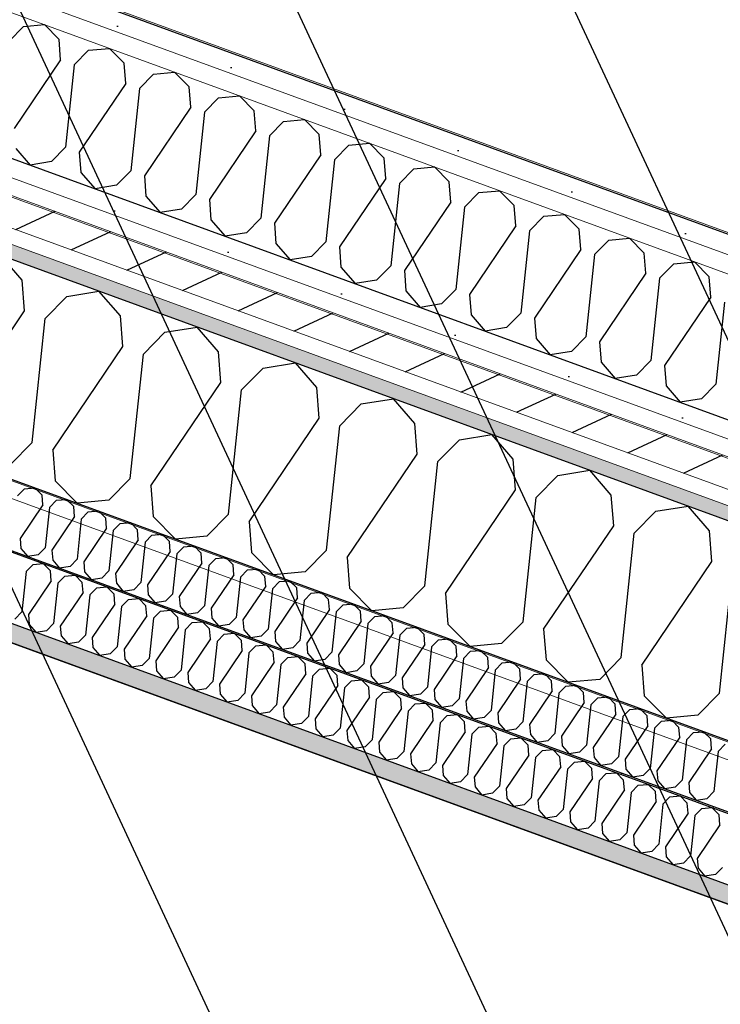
# Model space of a CAD drawing. Header units: millimetres. Extents: x 112481703 to 112588235, y 1264638581 to 1264713486.
# Tile 459 of 487: x 112584660 to 112585162, y 1264688480 to 1264689185. Entities that reach past the tile are written whole.
import ezdxf

# ---------------------------------------------------------------- set-up
doc = ezdxf.new("R2010")
doc.units = ezdxf.units.MM
doc.header["$LTSCALE"] = 0.5
doc.header["$MEASUREMENT"] = 0
doc.linetypes.add('PLINE', pattern=[0])
for name, color, linetype, lineweight in [('235- Utvendig kledning og overflate', 7, 'Continuous', 0), ('236- Innvendig kledning og overflate', 7, 'Continuous', 0), ('262- Taktekking', 7, 'Continuous', 0)]:
    doc.layers.add(name, color=color, linetype=linetype, lineweight=lineweight)
for name, color, linetype in [('862- M___Nettoareal', 7, 'Continuous'), ('862- M___Nettoareal(Polylinje)', 7, 'Continuous'), ('LA_farge_dekke_asfalt2', 7, 'Continuous'), ('Yttervegger.A225', 7, 'Continuous'), ('Yttervegger.A225 (Skravur)', 7, 'Continuous')]:
    doc.layers.add(name, color=color, linetype=linetype)
pattern_1 = [(249.956, (112557650, 1264717795), (-81.357, 29.68231), [0, -50]), (249.956, (112557682.11, 1264717756.67), (-81.357, 29.68231), [0, -50])]

# ---------------------------------------------------------------- blocks, each defined once
blk = doc.blocks.new('Personalrom_1_1', base_point=(112584215.36, 1264687380.05))
at = {"layer": '862- M___Nettoareal(Polylinje)', "linetype": 'PLINE', "flags": 128}
blk.add_lwpolyline([(112586295.89, 1264688139.79), (112579715.19, 1264690540.69), (112579078.41, 1264688795.32), (112578651.54, 1264687625.32), (112580142.19, 1264687081.47), (112580274.65, 1264687033.14), (112580295.56, 1264687090.45), (112582622.75, 1264686241.4), (112582601.84, 1264686184.09), (112585232.24, 1264685224.41)], close=True, dxfattribs=at)
blk = doc.blocks.new('Teknisk rom_20_17', base_point=(112585163.88, 1264690336.62))
at = {"layer": '862- M___Nettoareal(Polylinje)', "linetype": 'PLINE', "flags": 128}
blk.add_lwpolyline([(112587298.86, 1264690713.79), (112583189.99, 1264692212.87), (112582397.97, 1264690041.99), (112586506.83, 1264688542.91)], close=True, dxfattribs=at)
blk = doc.blocks.new('*X299', base_point=(112557650, 1264717795))
at = {"layer": 'Yttervegger.A225 (Skravur)', "linetype": 'PLINE'}
for p, q in [((112584652.62, 1264689169.71), (112584662.85, 1264689180.11)), ((112584662.85, 1264689180.11), (112584677.76, 1264689181.49)), ((112584688.28, 1264689170.83), (112584677.76, 1264689181.49)), ((112584689.41, 1264689156.29), (112584688.28, 1264689170.83)), ((112584699.19, 1264689152.72), (112584709.42, 1264689163.12)), ((112584709.42, 1264689163.12), (112584724.33, 1264689164.5)), ((112584734.86, 1264689153.84), (112584724.33, 1264689164.5)), ((112584689.41, 1264689156.29), (112584656.2, 1264689107.21)), ((112584699.19, 1264689152.72), (112584692.99, 1264689093.79)), ((112584735.98, 1264689139.3), (112584734.86, 1264689153.84)), ((112584755.99, 1264689146.13), (112584770.9, 1264689147.5)), ((112584781.43, 1264689136.85), (112584770.9, 1264689147.5)), ((112584745.77, 1264689135.73), (112584755.99, 1264689146.13)), ((112584735.98, 1264689139.3), (112584702.78, 1264689090.22)), ((112584745.77, 1264689135.73), (112584739.56, 1264689076.79)), ((112584782.55, 1264689122.3), (112584781.43, 1264689136.85)), ((112584792.34, 1264689118.73), (112584802.56, 1264689129.13)), ((112584802.56, 1264689129.13), (112584817.48, 1264689130.51)), ((112584828, 1264689119.85), (112584817.48, 1264689130.51)), ((112584782.55, 1264689122.3), (112584749.35, 1264689073.22)), ((112584792.34, 1264689118.73), (112584786.13, 1264689059.8)), ((112584829.12, 1264689105.31), (112584828, 1264689119.85)), ((112584838.91, 1264689101.74), (112584849.13, 1264689112.14)), ((112584849.13, 1264689112.14), (112584864.05, 1264689113.52)), ((112584874.57, 1264689102.86), (112584864.05, 1264689113.52)), ((112584829.12, 1264689105.31), (112584795.92, 1264689056.23)), ((112584838.91, 1264689101.74), (112584832.71, 1264689042.81)), ((112584875.7, 1264689088.32), (112584874.57, 1264689102.86)), ((112584657.33, 1264689092.67), (112584667.46, 1264689080.93)), ((112584692.99, 1264689093.79), (112584682.77, 1264689083.39)), ((112584885.48, 1264689084.75), (112584895.71, 1264689095.15)), ((112584895.71, 1264689095.15), (112584910.62, 1264689096.53)), ((112584921.14, 1264689085.87), (112584910.62, 1264689096.53)), ((112584702.78, 1264689090.22), (112584703.9, 1264689075.67)), ((112584875.7, 1264689088.32), (112584842.49, 1264689039.24)), ((112584885.48, 1264689084.75), (112584879.28, 1264689025.82)), ((112584922.27, 1264689071.33), (112584921.14, 1264689085.87)), ((112584682.77, 1264689083.39), (112584667.46, 1264689080.93)), ((112584739.56, 1264689076.79), (112584729.34, 1264689066.39)), ((112584932.05, 1264689067.76), (112584942.28, 1264689078.16)), ((112584942.28, 1264689078.16), (112584957.19, 1264689079.54)), ((112584967.71, 1264689068.88), (112584957.19, 1264689079.54)), ((112584703.9, 1264689075.67), (112584714.03, 1264689063.94)), ((112584749.35, 1264689073.22), (112584750.47, 1264689058.68)), ((112584922.27, 1264689071.33), (112584889.06, 1264689022.25)), ((112584729.34, 1264689066.39), (112584714.03, 1264689063.94)), ((112584932.05, 1264689067.76), (112584925.85, 1264689008.83)), ((112584968.84, 1264689054.34), (112584967.71, 1264689068.88)), ((112584988.85, 1264689061.17), (112585003.76, 1264689062.55)), ((112585014.28, 1264689051.89), (112585003.76, 1264689062.55)), ((112584750.47, 1264689058.68), (112584760.6, 1264689046.95)), ((112584786.13, 1264689059.8), (112584775.91, 1264689049.4)), ((112584795.92, 1264689056.23), (112584797.04, 1264689041.69)), ((112584978.62, 1264689050.77), (112584988.85, 1264689061.17)), ((112584775.91, 1264689049.4), (112584760.6, 1264689046.95)), ((112584968.84, 1264689054.34), (112584935.63, 1264689005.26)), ((112584978.62, 1264689050.77), (112584972.42, 1264688991.84)), ((112585015.41, 1264689037.35), (112585014.28, 1264689051.89)), ((112584797.04, 1264689041.69), (112584807.17, 1264689029.95)), ((112584832.71, 1264689042.81), (112584822.48, 1264689032.41)), ((112585025.19, 1264689033.78), (112585035.42, 1264689044.18)), ((112585035.42, 1264689044.18), (112585050.33, 1264689045.56)), ((112585060.86, 1264689034.9), (112585050.33, 1264689045.56)), ((112584842.49, 1264689039.24), (112584843.62, 1264689024.7)), ((112585015.41, 1264689037.35), (112584982.21, 1264688988.27)), ((112585061.98, 1264689020.36), (112585060.86, 1264689034.9)), ((112584822.48, 1264689032.41), (112584807.17, 1264689029.95)), ((112585025.19, 1264689033.78), (112585018.99, 1264688974.85)), ((112585071.77, 1264689016.79), (112585081.99, 1264689027.19)), ((112585081.99, 1264689027.19), (112585096.91, 1264689028.57)), ((112585107.43, 1264689017.91), (112585096.91, 1264689028.57)), ((112584843.62, 1264689024.7), (112584853.74, 1264689012.96)), ((112584879.28, 1264689025.82), (112584869.05, 1264689015.42)), ((112584889.06, 1264689022.25), (112584890.19, 1264689007.71)), ((112585061.98, 1264689020.36), (112585028.78, 1264688971.28)), ((112584869.05, 1264689015.42), (112584853.74, 1264689012.96)), ((112585071.77, 1264689016.79), (112585065.56, 1264688957.86)), ((112585108.55, 1264689003.37), (112585107.43, 1264689017.91)), ((112584890.19, 1264689007.71), (112584900.32, 1264688995.97)), ((112584925.85, 1264689008.83), (112584915.62, 1264688998.43)), ((112585118.34, 1264688999.8), (112585128.56, 1264689010.2)), ((112585128.56, 1264689010.2), (112585143.48, 1264689011.58)), ((112585154, 1264689000.92), (112585143.48, 1264689011.58)), ((112584935.63, 1264689005.26), (112584936.76, 1264688990.72)), ((112585108.55, 1264689003.37), (112585075.35, 1264688954.29)), ((112585118.34, 1264688999.8), (112585112.14, 1264688940.87)), ((112585155.12, 1264688986.37), (112585154, 1264689000.92)), ((112584915.62, 1264688998.43), (112584900.32, 1264688995.97)), ((112584972.42, 1264688991.84), (112584962.2, 1264688981.44)), ((112584936.76, 1264688990.72), (112584946.89, 1264688978.98)), ((112584982.21, 1264688988.27), (112584983.33, 1264688973.73)), ((112585155.12, 1264688986.37), (112585121.92, 1264688937.3)), ((112584962.2, 1264688981.44), (112584946.89, 1264688978.98)), ((112585164.91, 1264688982.8), (112585158.71, 1264688923.87)), ((112584983.33, 1264688973.73), (112584993.46, 1264688961.99)), ((112585018.99, 1264688974.85), (112585008.77, 1264688964.45)), ((112585028.78, 1264688971.28), (112585029.9, 1264688956.74)), ((112585008.77, 1264688964.45), (112584993.46, 1264688961.99)), ((112585029.9, 1264688956.74), (112585040.03, 1264688945)), ((112585065.56, 1264688957.86), (112585055.34, 1264688947.46)), ((112585075.35, 1264688954.29), (112585076.47, 1264688939.74)), ((112585055.34, 1264688947.46), (112585040.03, 1264688945)), ((112585076.47, 1264688939.74), (112585086.6, 1264688928.01)), ((112585112.14, 1264688940.87), (112585101.91, 1264688930.46)), ((112585121.92, 1264688937.3), (112585123.05, 1264688922.75)), ((112585101.91, 1264688930.46), (112585086.6, 1264688928.01)), ((112585123.05, 1264688922.75), (112585133.17, 1264688911.02)), ((112585158.71, 1264688923.87), (112585148.48, 1264688913.47)), ((112585148.48, 1264688913.47), (112585133.17, 1264688911.02))]:
    blk.add_line(p, q, dxfattribs=at)
blk = doc.blocks.new('*X415', base_point=(112557650, 1264717795))
at = {"layer": 'Yttervegger.A225 (Skravur)', "linetype": 'PLINE'}
for p, q in [((112584661.82, 1264688998.45), (112584646.53, 1264689016.18)), ((112584663.52, 1264688976.49), (112584661.82, 1264688998.45)), ((112584678.3, 1264688971.1), (112584693.74, 1264688986.81)), ((112584693.74, 1264688986.81), (112584716.86, 1264688990.52)), ((112584732.16, 1264688972.79), (112584716.86, 1264688990.52)), ((112584613.38, 1264688902.37), (112584663.52, 1264688976.49)), ((112584668.93, 1264688882.1), (112584678.3, 1264688971.1)), ((112584733.86, 1264688950.83), (112584732.16, 1264688972.79)), ((112584764.08, 1264688961.15), (112584787.19, 1264688964.86)), ((112584802.49, 1264688947.13), (112584787.19, 1264688964.86)), ((112584748.63, 1264688945.44), (112584764.08, 1264688961.15)), ((112584683.71, 1264688876.71), (112584733.86, 1264688950.83)), ((112584739.27, 1264688856.44), (112584748.63, 1264688945.44)), ((112584804.19, 1264688925.17), (112584802.49, 1264688947.13)), ((112584818.97, 1264688919.78), (112584834.41, 1264688935.49)), ((112584834.41, 1264688935.49), (112584857.53, 1264688939.2)), ((112584872.82, 1264688921.47), (112584857.53, 1264688939.2)), ((112584754.04, 1264688851.05), (112584804.19, 1264688925.17)), ((112584874.52, 1264688899.51), (112584872.82, 1264688921.47)), ((112584809.6, 1264688830.78), (112584818.97, 1264688919.78)), ((112584889.3, 1264688894.12), (112584904.74, 1264688909.83)), ((112584904.74, 1264688909.83), (112584927.86, 1264688913.54)), ((112584943.15, 1264688895.81), (112584927.86, 1264688913.54)), ((112584824.38, 1264688825.39), (112584874.52, 1264688899.51)), ((112584879.93, 1264688805.12), (112584889.3, 1264688894.12)), ((112584944.85, 1264688873.85), (112584943.15, 1264688895.81)), ((112584975.07, 1264688884.17), (112584998.19, 1264688887.88)), ((112585013.49, 1264688870.15), (112584998.19, 1264688887.88)), ((112584668.93, 1264688882.1), (112584653.49, 1264688866.4)), ((112584959.63, 1264688868.46), (112584975.07, 1264688884.17)), ((112584683.71, 1264688876.71), (112584685.41, 1264688854.75)), ((112584894.71, 1264688799.73), (112584944.85, 1264688873.85)), ((112584950.26, 1264688779.46), (112584959.63, 1264688868.46)), ((112585015.19, 1264688848.19), (112585013.49, 1264688870.15)), ((112585029.96, 1264688842.8), (112585045.41, 1264688858.51)), ((112585045.41, 1264688858.51), (112585068.52, 1264688862.22)), ((112585083.82, 1264688844.49), (112585068.52, 1264688862.22)), ((112584685.41, 1264688854.75), (112584701.3, 1264688838.65)), ((112584739.27, 1264688856.44), (112584723.82, 1264688840.74)), ((112584754.04, 1264688851.05), (112584755.74, 1264688829.09)), ((112584965.04, 1264688774.07), (112585015.19, 1264688848.19)), ((112585085.52, 1264688822.53), (112585083.82, 1264688844.49)), ((112584723.82, 1264688840.74), (112584701.3, 1264688838.65)), ((112585020.6, 1264688753.8), (112585029.96, 1264688842.8)), ((112584809.6, 1264688830.78), (112584794.16, 1264688815.08)), ((112585100.3, 1264688817.14), (112585115.74, 1264688832.85)), ((112585115.74, 1264688832.85), (112585138.86, 1264688836.56)), ((112585154.15, 1264688818.83), (112585138.86, 1264688836.56)), ((112584755.74, 1264688829.09), (112584771.63, 1264688812.99)), ((112584824.38, 1264688825.39), (112584826.08, 1264688803.43)), ((112585035.37, 1264688748.41), (112585085.52, 1264688822.53)), ((112585090.93, 1264688728.14), (112585100.3, 1264688817.14)), ((112585155.85, 1264688796.87), (112585154.15, 1264688818.83)), ((112584794.16, 1264688815.08), (112584771.63, 1264688812.99)), ((112584826.08, 1264688803.43), (112584841.97, 1264688787.33)), ((112584879.93, 1264688805.12), (112584864.49, 1264688789.42)), ((112584894.71, 1264688799.73), (112584896.41, 1264688777.77)), ((112585105.71, 1264688722.75), (112585155.85, 1264688796.87)), ((112584864.49, 1264688789.42), (112584841.97, 1264688787.33)), ((112585161.26, 1264688702.48), (112585170.63, 1264688791.48)), ((112584896.41, 1264688777.77), (112584912.3, 1264688761.67)), ((112584950.26, 1264688779.46), (112584934.82, 1264688763.76)), ((112584965.04, 1264688774.07), (112584966.74, 1264688752.11)), ((112584934.82, 1264688763.76), (112584912.3, 1264688761.67)), ((112584966.74, 1264688752.11), (112584982.63, 1264688736.01)), ((112585020.6, 1264688753.8), (112585005.15, 1264688738.1)), ((112585035.37, 1264688748.41), (112585037.07, 1264688726.45)), ((112585005.15, 1264688738.1), (112584982.63, 1264688736.01)), ((112585037.07, 1264688726.45), (112585052.96, 1264688710.35)), ((112585090.93, 1264688728.14), (112585075.49, 1264688712.43)), ((112585105.71, 1264688722.75), (112585107.41, 1264688700.79)), ((112585075.49, 1264688712.43), (112585052.96, 1264688710.35)), ((112585107.41, 1264688700.79), (112585123.3, 1264688684.69)), ((112585161.26, 1264688702.48), (112585145.82, 1264688686.77)), ((112585145.82, 1264688686.77), (112585123.3, 1264688684.69))]:
    blk.add_line(p, q, dxfattribs=at)
blk = doc.blocks.new('*X541', base_point=(112557650, 1264717795))
at = {"layer": 'Yttervegger.A225 (Skravur)', "linetype": 'PLINE'}
for p, q in [((112584664.59, 1264688789.63), (112584669.6, 1264688794.72)), ((112584669.6, 1264688794.72), (112584676.9, 1264688795.4)), ((112584682.06, 1264688790.17), (112584676.9, 1264688795.4)), ((112584664.59, 1264688789.63), (112584661.55, 1264688760.76)), ((112584682.61, 1264688783.05), (112584682.06, 1264688790.17)), ((112584682.61, 1264688783.05), (112584666.35, 1264688759.01)), ((112584687.4, 1264688781.3), (112584684.36, 1264688752.44)), ((112584687.4, 1264688781.3), (112584692.41, 1264688786.4)), ((112584692.41, 1264688786.4), (112584699.71, 1264688787.07)), ((112584704.87, 1264688781.85), (112584699.71, 1264688787.07)), ((112584705.42, 1264688774.73), (112584704.87, 1264688781.85)), ((112584705.42, 1264688774.73), (112584689.16, 1264688750.69)), ((112584710.21, 1264688772.98), (112584715.22, 1264688778.08)), ((112584715.22, 1264688778.08), (112584722.52, 1264688778.75)), ((112584727.68, 1264688773.53), (112584722.52, 1264688778.75)), ((112584728.23, 1264688766.41), (112584727.68, 1264688773.53)), ((112584710.21, 1264688772.98), (112584707.17, 1264688744.12)), ((112584728.23, 1264688766.41), (112584711.97, 1264688742.37)), ((112584733.02, 1264688764.66), (112584738.03, 1264688769.75)), ((112584738.03, 1264688769.75), (112584745.34, 1264688770.43)), ((112584750.49, 1264688765.21), (112584745.34, 1264688770.43)), ((112584661.55, 1264688760.76), (112584656.54, 1264688755.67)), ((112584666.35, 1264688759.01), (112584666.9, 1264688751.89)), ((112584733.02, 1264688764.66), (112584729.98, 1264688735.8)), ((112584751.04, 1264688758.09), (112584750.49, 1264688765.21)), ((112584755.83, 1264688756.34), (112584760.84, 1264688761.43)), ((112584760.84, 1264688761.43), (112584768.15, 1264688762.11)), ((112584773.3, 1264688756.89), (112584768.15, 1264688762.11)), ((112584684.36, 1264688752.44), (112584679.35, 1264688747.35)), ((112584751.04, 1264688758.09), (112584734.78, 1264688734.05)), ((112584755.83, 1264688756.34), (112584752.79, 1264688727.47)), ((112584773.85, 1264688749.76), (112584773.3, 1264688756.89)), ((112584778.64, 1264688748.02), (112584783.65, 1264688753.11)), ((112584783.65, 1264688753.11), (112584790.96, 1264688753.78)), ((112584796.11, 1264688748.56), (112584790.96, 1264688753.78)), ((112584666.9, 1264688751.89), (112584671.86, 1264688746.14)), ((112584679.35, 1264688747.35), (112584671.86, 1264688746.14)), ((112584689.16, 1264688750.69), (112584689.71, 1264688743.57)), ((112584773.85, 1264688749.76), (112584757.59, 1264688725.72)), ((112584778.64, 1264688748.02), (112584775.61, 1264688719.15)), ((112584796.66, 1264688741.44), (112584796.11, 1264688748.56)), ((112584806.46, 1264688744.79), (112584813.77, 1264688745.46)), ((112584818.92, 1264688740.24), (112584813.77, 1264688745.46)), ((112584689.71, 1264688743.57), (112584694.67, 1264688737.82)), ((112584702.17, 1264688739.02), (112584694.67, 1264688737.82)), ((112584707.17, 1264688744.12), (112584702.17, 1264688739.02)), ((112584711.97, 1264688742.37), (112584712.52, 1264688735.25)), ((112584796.66, 1264688741.44), (112584780.4, 1264688717.4)), ((112584801.45, 1264688739.69), (112584798.42, 1264688710.83)), ((112584801.45, 1264688739.69), (112584806.46, 1264688744.79)), ((112584819.47, 1264688733.12), (112584818.92, 1264688740.24)), ((112584712.52, 1264688735.25), (112584717.48, 1264688729.5)), ((112584729.98, 1264688735.8), (112584724.98, 1264688730.7)), ((112584734.78, 1264688734.05), (112584735.33, 1264688726.92)), ((112584819.47, 1264688733.12), (112584803.21, 1264688709.08)), ((112584824.26, 1264688731.37), (112584821.23, 1264688702.51)), ((112584824.26, 1264688731.37), (112584829.27, 1264688736.46)), ((112584829.27, 1264688736.46), (112584836.58, 1264688737.14)), ((112584841.73, 1264688731.92), (112584836.58, 1264688737.14)), ((112584842.28, 1264688724.8), (112584841.73, 1264688731.92)), ((112584724.98, 1264688730.7), (112584717.48, 1264688729.5)), ((112584735.33, 1264688726.92), (112584740.29, 1264688721.18)), ((112584752.79, 1264688727.47), (112584747.79, 1264688722.38)), ((112584757.59, 1264688725.72), (112584758.14, 1264688718.6)), ((112584842.28, 1264688724.8), (112584826.02, 1264688700.76)), ((112584847.07, 1264688723.05), (112584852.08, 1264688728.14)), ((112584852.08, 1264688728.14), (112584859.39, 1264688728.82)), ((112584864.54, 1264688723.6), (112584859.39, 1264688728.82)), ((112584747.79, 1264688722.38), (112584740.29, 1264688721.18)), ((112584758.14, 1264688718.6), (112584763.1, 1264688712.85)), ((112584775.61, 1264688719.15), (112584770.6, 1264688714.06)), ((112584780.4, 1264688717.4), (112584780.95, 1264688710.28)), ((112584847.07, 1264688723.05), (112584844.04, 1264688694.18)), ((112584865.09, 1264688716.47), (112584864.54, 1264688723.6)), ((112584869.89, 1264688714.73), (112584874.89, 1264688719.82)), ((112584874.89, 1264688719.82), (112584882.2, 1264688720.5)), ((112584887.35, 1264688715.28), (112584882.2, 1264688720.5)), ((112584770.6, 1264688714.06), (112584763.1, 1264688712.85)), ((112584780.95, 1264688710.28), (112584785.91, 1264688704.53)), ((112584798.42, 1264688710.83), (112584793.41, 1264688705.73)), ((112584865.09, 1264688716.47), (112584848.83, 1264688692.44)), ((112584869.89, 1264688714.73), (112584866.85, 1264688685.86)), ((112584887.9, 1264688708.15), (112584887.35, 1264688715.28)), ((112584892.7, 1264688706.4), (112584897.7, 1264688711.5)), ((112584897.7, 1264688711.5), (112584905.01, 1264688712.17)), ((112584910.16, 1264688706.95), (112584905.01, 1264688712.17)), ((112584793.41, 1264688705.73), (112584785.91, 1264688704.53)), ((112584803.21, 1264688709.08), (112584803.76, 1264688701.96)), ((112584887.9, 1264688708.15), (112584871.64, 1264688684.11)), ((112584892.7, 1264688706.4), (112584889.66, 1264688677.54)), ((112584910.71, 1264688699.83), (112584910.16, 1264688706.95)), ((112584915.51, 1264688698.08), (112584920.51, 1264688703.18)), ((112584920.51, 1264688703.18), (112584927.82, 1264688703.85)), ((112584932.97, 1264688698.63), (112584927.82, 1264688703.85)), ((112584803.76, 1264688701.96), (112584808.72, 1264688696.21)), ((112584816.22, 1264688697.41), (112584808.72, 1264688696.21)), ((112584821.23, 1264688702.51), (112584816.22, 1264688697.41)), ((112584826.02, 1264688700.76), (112584826.57, 1264688693.64)), ((112584910.71, 1264688699.83), (112584894.45, 1264688675.79)), ((112584915.51, 1264688698.08), (112584912.47, 1264688669.22)), ((112584933.52, 1264688691.51), (112584932.97, 1264688698.63)), ((112584943.33, 1264688694.85), (112584950.63, 1264688695.53)), ((112584955.78, 1264688690.31), (112584950.63, 1264688695.53)), ((112584826.57, 1264688693.64), (112584831.53, 1264688687.89)), ((112584839.03, 1264688689.09), (112584831.53, 1264688687.89)), ((112584844.04, 1264688694.18), (112584839.03, 1264688689.09)), ((112584848.83, 1264688692.44), (112584849.38, 1264688685.31)), ((112584933.52, 1264688691.51), (112584917.26, 1264688667.47)), ((112584938.32, 1264688689.76), (112584935.28, 1264688660.9)), ((112584938.32, 1264688689.76), (112584943.33, 1264688694.85)), ((112584956.34, 1264688683.19), (112584955.78, 1264688690.31)), ((112584849.38, 1264688685.31), (112584854.34, 1264688679.56)), ((112584866.85, 1264688685.86), (112584861.84, 1264688680.77)), ((112584871.64, 1264688684.11), (112584872.19, 1264688676.99)), ((112584956.34, 1264688683.19), (112584940.07, 1264688659.15)), ((112584961.13, 1264688681.44), (112584958.09, 1264688652.57)), ((112584961.13, 1264688681.44), (112584966.14, 1264688686.53)), ((112584966.14, 1264688686.53), (112584973.44, 1264688687.21)), ((112584978.59, 1264688681.99), (112584973.44, 1264688687.21)), ((112584979.15, 1264688674.86), (112584978.59, 1264688681.99)), ((112584861.84, 1264688680.77), (112584854.34, 1264688679.56)), ((112584872.19, 1264688676.99), (112584877.15, 1264688671.24)), ((112584889.66, 1264688677.54), (112584884.65, 1264688672.45)), ((112584894.45, 1264688675.79), (112584895, 1264688668.67)), ((112584979.15, 1264688674.86), (112584962.88, 1264688650.82)), ((112584983.94, 1264688673.12), (112584988.95, 1264688678.21)), ((112584988.95, 1264688678.21), (112584996.25, 1264688678.88)), ((112585001.4, 1264688673.66), (112584996.25, 1264688678.88)), ((112584884.65, 1264688672.45), (112584877.15, 1264688671.24)), ((112584895, 1264688668.67), (112584899.96, 1264688662.92)), ((112584912.47, 1264688669.22), (112584907.46, 1264688664.12)), ((112584917.26, 1264688667.47), (112584917.81, 1264688660.35)), ((112584983.94, 1264688673.12), (112584980.9, 1264688644.25)), ((112585001.96, 1264688666.54), (112585001.4, 1264688673.66)), ((112585006.75, 1264688664.79), (112585011.76, 1264688669.89)), ((112585011.76, 1264688669.89), (112585019.06, 1264688670.56)), ((112585024.22, 1264688665.34), (112585019.06, 1264688670.56)), ((112584907.46, 1264688664.12), (112584899.96, 1264688662.92)), ((112584917.81, 1264688660.35), (112584922.77, 1264688654.6)), ((112584935.28, 1264688660.9), (112584930.27, 1264688655.8)), ((112585001.96, 1264688666.54), (112584985.69, 1264688642.5)), ((112585006.75, 1264688664.79), (112585003.71, 1264688635.93)), ((112585024.77, 1264688658.22), (112585024.22, 1264688665.34)), ((112585029.56, 1264688656.47), (112585034.57, 1264688661.56)), ((112585034.57, 1264688661.56), (112585041.87, 1264688662.24)), ((112585047.03, 1264688657.02), (112585041.87, 1264688662.24)), ((112584930.27, 1264688655.8), (112584922.77, 1264688654.6)), ((112584940.07, 1264688659.15), (112584940.62, 1264688652.02)), ((112585024.77, 1264688658.22), (112585008.5, 1264688634.18)), ((112585029.56, 1264688656.47), (112585026.52, 1264688627.61)), ((112585047.58, 1264688649.9), (112585047.03, 1264688657.02)), ((112585052.37, 1264688648.15), (112585057.38, 1264688653.24)), ((112585057.38, 1264688653.24), (112585064.68, 1264688653.92)), ((112585069.84, 1264688648.7), (112585064.68, 1264688653.92)), ((112584940.62, 1264688652.02), (112584945.58, 1264688646.28)), ((112584953.08, 1264688647.48), (112584945.58, 1264688646.28)), ((112584958.09, 1264688652.57), (112584953.08, 1264688647.48)), ((112584962.88, 1264688650.82), (112584963.43, 1264688643.7)), ((112585047.58, 1264688649.9), (112585031.31, 1264688625.86)), ((112585052.37, 1264688648.15), (112585049.33, 1264688619.28)), ((112585070.39, 1264688641.57), (112585069.84, 1264688648.7)), ((112584963.43, 1264688643.7), (112584968.39, 1264688637.95)), ((112584975.89, 1264688639.16), (112584968.39, 1264688637.95)), ((112584980.9, 1264688644.25), (112584975.89, 1264688639.16)), ((112584985.69, 1264688642.5), (112584986.24, 1264688635.38)), ((112585070.39, 1264688641.57), (112585054.12, 1264688617.54)), ((112585075.18, 1264688639.83), (112585072.14, 1264688610.96)), ((112585075.18, 1264688639.83), (112585080.19, 1264688644.92)), ((112585080.19, 1264688644.92), (112585087.49, 1264688645.6)), ((112585092.65, 1264688640.38), (112585087.49, 1264688645.6)), ((112585093.2, 1264688633.25), (112585092.65, 1264688640.38)), ((112584986.24, 1264688635.38), (112584991.2, 1264688629.63)), ((112585003.71, 1264688635.93), (112584998.7, 1264688630.83)), ((112585008.5, 1264688634.18), (112585009.05, 1264688627.06)), ((112585093.2, 1264688633.25), (112585076.93, 1264688609.21)), ((112585097.99, 1264688631.5), (112585103, 1264688636.6)), ((112585103, 1264688636.6), (112585110.3, 1264688637.27)), ((112585115.46, 1264688632.05), (112585110.3, 1264688637.27)), ((112585116.01, 1264688624.93), (112585115.46, 1264688632.05)), ((112584998.7, 1264688630.83), (112584991.2, 1264688629.63)), ((112585009.05, 1264688627.06), (112585014.02, 1264688621.31)), ((112585026.52, 1264688627.61), (112585021.51, 1264688622.51)), ((112585031.31, 1264688625.86), (112585031.86, 1264688618.74)), ((112585097.99, 1264688631.5), (112585094.95, 1264688602.64)), ((112585120.8, 1264688623.18), (112585125.81, 1264688628.28)), ((112585125.81, 1264688628.28), (112585133.11, 1264688628.95)), ((112585138.27, 1264688623.73), (112585133.11, 1264688628.95)), ((112585021.51, 1264688622.51), (112585014.02, 1264688621.31)), ((112585031.86, 1264688618.74), (112585036.83, 1264688612.99)), ((112585049.33, 1264688619.28), (112585044.32, 1264688614.19)), ((112585116.01, 1264688624.93), (112585099.75, 1264688600.89)), ((112585120.8, 1264688623.18), (112585117.76, 1264688594.32)), ((112585138.82, 1264688616.61), (112585138.27, 1264688623.73)), ((112585143.61, 1264688614.86), (112585148.62, 1264688619.95)), ((112585148.62, 1264688619.95), (112585155.92, 1264688620.63)), ((112585161.08, 1264688615.41), (112585155.92, 1264688620.63)), ((112585044.32, 1264688614.19), (112585036.83, 1264688612.99)), ((112585054.12, 1264688617.54), (112585054.68, 1264688610.41)), ((112585072.14, 1264688610.96), (112585067.13, 1264688605.87)), ((112585138.82, 1264688616.61), (112585122.56, 1264688592.57)), ((112585143.61, 1264688614.86), (112585140.57, 1264688586)), ((112585161.63, 1264688608.29), (112585161.08, 1264688615.41)), ((112585054.68, 1264688610.41), (112585059.64, 1264688604.66)), ((112585067.13, 1264688605.87), (112585059.64, 1264688604.66)), ((112585076.93, 1264688609.21), (112585077.49, 1264688602.09)), ((112585161.63, 1264688608.29), (112585145.37, 1264688584.25)), ((112585077.49, 1264688602.09), (112585082.45, 1264688596.34)), ((112585089.94, 1264688597.55), (112585082.45, 1264688596.34)), ((112585094.95, 1264688602.64), (112585089.94, 1264688597.55)), ((112585099.75, 1264688600.89), (112585100.3, 1264688593.77)), ((112585100.3, 1264688593.77), (112585105.26, 1264688588.02)), ((112585117.76, 1264688594.32), (112585112.76, 1264688589.22)), ((112585122.56, 1264688592.57), (112585123.11, 1264688585.45)), ((112585112.76, 1264688589.22), (112585105.26, 1264688588.02)), ((112585123.11, 1264688585.45), (112585128.07, 1264688579.7)), ((112585140.57, 1264688586), (112585135.57, 1264688580.9)), ((112585145.37, 1264688584.25), (112585145.92, 1264688577.12)), ((112585135.57, 1264688580.9), (112585128.07, 1264688579.7)), ((112585145.92, 1264688577.12), (112585150.88, 1264688571.38)), ((112585163.38, 1264688577.67), (112585158.38, 1264688572.58)), ((112585158.38, 1264688572.58), (112585150.88, 1264688571.38))]:
    blk.add_line(p, q, dxfattribs=at)
blk = doc.blocks.new('*X544', base_point=(112557650, 1264717795))
at = {"layer": 'Yttervegger.A225 (Skravur)', "linetype": 'PLINE'}
for p, q in [((112584658.57, 1264688843.98), (112584663.58, 1264688849.07)), ((112584663.58, 1264688849.07), (112584670.89, 1264688849.75)), ((112584676.04, 1264688844.53), (112584670.89, 1264688849.75)), ((112584676.59, 1264688837.41), (112584676.04, 1264688844.53)), ((112584676.59, 1264688837.41), (112584660.33, 1264688813.37)), ((112584681.38, 1264688835.66), (112584686.39, 1264688840.75)), ((112584686.39, 1264688840.75), (112584693.7, 1264688841.43)), ((112584698.85, 1264688836.21), (112584693.7, 1264688841.43)), ((112584681.38, 1264688835.66), (112584678.35, 1264688806.79)), ((112584699.4, 1264688829.08), (112584698.85, 1264688836.21)), ((112584704.2, 1264688827.34), (112584709.2, 1264688832.43)), ((112584709.2, 1264688832.43), (112584716.51, 1264688833.11)), ((112584721.66, 1264688827.88), (112584716.51, 1264688833.11)), ((112584699.4, 1264688829.08), (112584683.14, 1264688805.05)), ((112584704.2, 1264688827.34), (112584701.16, 1264688798.47)), ((112584722.21, 1264688820.76), (112584721.66, 1264688827.88)), ((112584727.01, 1264688819.01), (112584732.01, 1264688824.11)), ((112584732.01, 1264688824.11), (112584739.32, 1264688824.78)), ((112584744.47, 1264688819.56), (112584739.32, 1264688824.78)), ((112584722.21, 1264688820.76), (112584705.95, 1264688796.72)), ((112584727.01, 1264688819.01), (112584723.97, 1264688790.15)), ((112584745.02, 1264688812.44), (112584744.47, 1264688819.56)), ((112584749.82, 1264688810.69), (112584754.82, 1264688815.79)), ((112584754.82, 1264688815.79), (112584762.13, 1264688816.46)), ((112584767.28, 1264688811.24), (112584762.13, 1264688816.46)), ((112584660.33, 1264688813.37), (112584660.88, 1264688806.25)), ((112584745.02, 1264688812.44), (112584728.76, 1264688788.4)), ((112584749.82, 1264688810.69), (112584746.78, 1264688781.83)), ((112584767.83, 1264688804.12), (112584767.28, 1264688811.24)), ((112584660.88, 1264688806.25), (112584665.84, 1264688800.5)), ((112584673.34, 1264688801.7), (112584665.84, 1264688800.5)), ((112584678.35, 1264688806.79), (112584673.34, 1264688801.7)), ((112584683.14, 1264688805.05), (112584683.69, 1264688797.92)), ((112584767.83, 1264688804.12), (112584751.57, 1264688780.08)), ((112584772.63, 1264688802.37), (112584769.59, 1264688773.51)), ((112584772.63, 1264688802.37), (112584777.64, 1264688807.46)), ((112584777.64, 1264688807.46), (112584784.94, 1264688808.14)), ((112584790.09, 1264688802.92), (112584784.94, 1264688808.14)), ((112584790.64, 1264688795.8), (112584790.09, 1264688802.92)), ((112584683.69, 1264688797.92), (112584688.65, 1264688792.17)), ((112584701.16, 1264688798.47), (112584696.15, 1264688793.38)), ((112584705.95, 1264688796.72), (112584706.5, 1264688789.6)), ((112584790.64, 1264688795.8), (112584774.38, 1264688771.76)), ((112584795.44, 1264688794.05), (112584800.45, 1264688799.14)), ((112584800.45, 1264688799.14), (112584807.75, 1264688799.82)), ((112584812.9, 1264688794.6), (112584807.75, 1264688799.82)), ((112584813.46, 1264688787.47), (112584812.9, 1264688794.6)), ((112584696.15, 1264688793.38), (112584688.65, 1264688792.17)), ((112584706.5, 1264688789.6), (112584711.46, 1264688783.85)), ((112584723.97, 1264688790.15), (112584718.96, 1264688785.06)), ((112584728.76, 1264688788.4), (112584729.31, 1264688781.28)), ((112584795.44, 1264688794.05), (112584792.4, 1264688765.18)), ((112584813.46, 1264688787.47), (112584797.19, 1264688763.43)), ((112584818.25, 1264688785.72), (112584823.26, 1264688790.82)), ((112584823.26, 1264688790.82), (112584830.56, 1264688791.49)), ((112584835.71, 1264688786.27), (112584830.56, 1264688791.49)), ((112584718.96, 1264688785.06), (112584711.46, 1264688783.85)), ((112584729.31, 1264688781.28), (112584734.27, 1264688775.53)), ((112584746.78, 1264688781.83), (112584741.77, 1264688776.73)), ((112584818.25, 1264688785.72), (112584815.21, 1264688756.86)), ((112584836.27, 1264688779.15), (112584835.71, 1264688786.27)), ((112584841.06, 1264688777.4), (112584846.07, 1264688782.5)), ((112584846.07, 1264688782.5), (112584853.37, 1264688783.17)), ((112584858.53, 1264688777.95), (112584853.37, 1264688783.17)), ((112584741.77, 1264688776.73), (112584734.27, 1264688775.53)), ((112584751.57, 1264688780.08), (112584752.12, 1264688772.96)), ((112584769.59, 1264688773.51), (112584764.58, 1264688768.41)), ((112584836.27, 1264688779.15), (112584820, 1264688755.11)), ((112584841.06, 1264688777.4), (112584838.02, 1264688748.54)), ((112584859.08, 1264688770.83), (112584858.53, 1264688777.95)), ((112584863.87, 1264688769.08), (112584868.88, 1264688774.17)), ((112584868.88, 1264688774.17), (112584876.18, 1264688774.85)), ((112584881.34, 1264688769.63), (112584876.18, 1264688774.85)), ((112584752.12, 1264688772.96), (112584757.08, 1264688767.21)), ((112584764.58, 1264688768.41), (112584757.08, 1264688767.21)), ((112584774.38, 1264688771.76), (112584774.93, 1264688764.63)), ((112584859.08, 1264688770.83), (112584842.81, 1264688746.79)), ((112584863.87, 1264688769.08), (112584860.83, 1264688740.22)), ((112584881.89, 1264688762.51), (112584881.34, 1264688769.63)), ((112584891.69, 1264688765.85), (112584898.99, 1264688766.53)), ((112584904.15, 1264688761.31), (112584898.99, 1264688766.53)), ((112584774.93, 1264688764.63), (112584779.89, 1264688758.89)), ((112584787.39, 1264688760.09), (112584779.89, 1264688758.89)), ((112584792.4, 1264688765.18), (112584787.39, 1264688760.09)), ((112584797.19, 1264688763.43), (112584797.74, 1264688756.31)), ((112584881.89, 1264688762.51), (112584865.62, 1264688738.47)), ((112584886.68, 1264688760.76), (112584883.64, 1264688731.89)), ((112584886.68, 1264688760.76), (112584891.69, 1264688765.85)), ((112584904.7, 1264688754.18), (112584904.15, 1264688761.31)), ((112584797.74, 1264688756.31), (112584802.7, 1264688750.56)), ((112584815.21, 1264688756.86), (112584810.2, 1264688751.77)), ((112584820, 1264688755.11), (112584820.55, 1264688747.99)), ((112584904.7, 1264688754.18), (112584888.43, 1264688730.15)), ((112584909.49, 1264688752.44), (112584906.45, 1264688723.57)), ((112584909.49, 1264688752.44), (112584914.5, 1264688757.53)), ((112584914.5, 1264688757.53), (112584921.8, 1264688758.21)), ((112584926.96, 1264688752.98), (112584921.8, 1264688758.21)), ((112584927.51, 1264688745.86), (112584926.96, 1264688752.98)), ((112584810.2, 1264688751.77), (112584802.7, 1264688750.56)), ((112584820.55, 1264688747.99), (112584825.51, 1264688742.24)), ((112584838.02, 1264688748.54), (112584833.01, 1264688743.44)), ((112584842.81, 1264688746.79), (112584843.36, 1264688739.67)), ((112584927.51, 1264688745.86), (112584911.24, 1264688721.82)), ((112584932.3, 1264688744.11), (112584937.31, 1264688749.21)), ((112584937.31, 1264688749.21), (112584944.61, 1264688749.88)), ((112584949.77, 1264688744.66), (112584944.61, 1264688749.88)), ((112584833.01, 1264688743.44), (112584825.51, 1264688742.24)), ((112584843.36, 1264688739.67), (112584848.33, 1264688733.92)), ((112584860.83, 1264688740.22), (112584855.82, 1264688735.12)), ((112584865.62, 1264688738.47), (112584866.17, 1264688731.35)), ((112584932.3, 1264688744.11), (112584929.26, 1264688715.25)), ((112584950.32, 1264688737.54), (112584949.77, 1264688744.66)), ((112584955.11, 1264688735.79), (112584960.12, 1264688740.89)), ((112584960.12, 1264688740.89), (112584967.42, 1264688741.56)), ((112584972.58, 1264688736.34), (112584967.42, 1264688741.56)), ((112584855.82, 1264688735.12), (112584848.33, 1264688733.92)), ((112584866.17, 1264688731.35), (112584871.14, 1264688725.6)), ((112584883.64, 1264688731.89), (112584878.63, 1264688726.8)), ((112584950.32, 1264688737.54), (112584934.06, 1264688713.5)), ((112584955.11, 1264688735.79), (112584952.07, 1264688706.93)), ((112584973.13, 1264688729.22), (112584972.58, 1264688736.34)), ((112584977.92, 1264688727.47), (112584982.93, 1264688732.56)), ((112584982.93, 1264688732.56), (112584990.23, 1264688733.24)), ((112584995.39, 1264688728.02), (112584990.23, 1264688733.24)), ((112584878.63, 1264688726.8), (112584871.14, 1264688725.6)), ((112584888.43, 1264688730.15), (112584888.99, 1264688723.02)), ((112584973.13, 1264688729.22), (112584956.87, 1264688705.18)), ((112584977.92, 1264688727.47), (112584974.88, 1264688698.61)), ((112584995.94, 1264688720.9), (112584995.39, 1264688728.02)), ((112585000.73, 1264688719.15), (112585005.74, 1264688724.24)), ((112585005.74, 1264688724.24), (112585013.05, 1264688724.92)), ((112585018.2, 1264688719.7), (112585013.05, 1264688724.92)), ((112584888.99, 1264688723.02), (112584893.95, 1264688717.27)), ((112584901.44, 1264688718.48), (112584893.95, 1264688717.27)), ((112584906.45, 1264688723.57), (112584901.44, 1264688718.48)), ((112584911.24, 1264688721.82), (112584911.8, 1264688714.7)), ((112584995.94, 1264688720.9), (112584979.68, 1264688696.86)), ((112585000.73, 1264688719.15), (112584997.69, 1264688690.28)), ((112585018.75, 1264688712.57), (112585018.2, 1264688719.7)), ((112584911.8, 1264688714.7), (112584916.76, 1264688708.95)), ((112584924.25, 1264688710.16), (112584916.76, 1264688708.95)), ((112584929.26, 1264688715.25), (112584924.25, 1264688710.16)), ((112584934.06, 1264688713.5), (112584934.61, 1264688706.38)), ((112585018.75, 1264688712.57), (112585002.49, 1264688688.53)), ((112585023.54, 1264688710.83), (112585020.51, 1264688681.96)), ((112585023.54, 1264688710.83), (112585028.55, 1264688715.92)), ((112585028.55, 1264688715.92), (112585035.86, 1264688716.59)), ((112585041.01, 1264688711.37), (112585035.86, 1264688716.59)), ((112585041.56, 1264688704.25), (112585041.01, 1264688711.37)), ((112584934.61, 1264688706.38), (112584939.57, 1264688700.63)), ((112584952.07, 1264688706.93), (112584947.07, 1264688701.83)), ((112584956.87, 1264688705.18), (112584957.42, 1264688698.06)), ((112585041.56, 1264688704.25), (112585025.3, 1264688680.21)), ((112585046.35, 1264688702.5), (112585051.36, 1264688707.6)), ((112585051.36, 1264688707.6), (112585058.67, 1264688708.27)), ((112585063.82, 1264688703.05), (112585058.67, 1264688708.27)), ((112585064.37, 1264688695.93), (112585063.82, 1264688703.05)), ((112584947.07, 1264688701.83), (112584939.57, 1264688700.63)), ((112584957.42, 1264688698.06), (112584962.38, 1264688692.31)), ((112584974.88, 1264688698.61), (112584969.88, 1264688693.51)), ((112584979.68, 1264688696.86), (112584980.23, 1264688689.73)), ((112585046.35, 1264688702.5), (112585043.32, 1264688673.64)), ((112585064.37, 1264688695.93), (112585048.11, 1264688671.89)), ((112585069.16, 1264688694.18), (112585074.17, 1264688699.27)), ((112585074.17, 1264688699.27), (112585081.48, 1264688699.95)), ((112585086.63, 1264688694.73), (112585081.48, 1264688699.95)), ((112584969.88, 1264688693.51), (112584962.38, 1264688692.31)), ((112584980.23, 1264688689.73), (112584985.19, 1264688683.99)), ((112584997.69, 1264688690.28), (112584992.69, 1264688685.19)), ((112585002.49, 1264688688.53), (112585003.04, 1264688681.41)), ((112585069.16, 1264688694.18), (112585066.13, 1264688665.32)), ((112585087.18, 1264688687.61), (112585086.63, 1264688694.73)), ((112585091.97, 1264688685.86), (112585096.98, 1264688690.95)), ((112585096.98, 1264688690.95), (112585104.29, 1264688691.63)), ((112585109.44, 1264688686.41), (112585104.29, 1264688691.63)), ((112584992.69, 1264688685.19), (112584985.19, 1264688683.99)), ((112585020.51, 1264688681.96), (112585015.5, 1264688676.87)), ((112585087.18, 1264688687.61), (112585070.92, 1264688663.57)), ((112585091.97, 1264688685.86), (112585088.94, 1264688656.99)), ((112585109.99, 1264688679.28), (112585109.44, 1264688686.41)), ((112585114.79, 1264688677.54), (112585119.79, 1264688682.63)), ((112585119.79, 1264688682.63), (112585127.1, 1264688683.31)), ((112585132.25, 1264688678.09), (112585127.1, 1264688683.31)), ((112585003.04, 1264688681.41), (112585008, 1264688675.66)), ((112585015.5, 1264688676.87), (112585008, 1264688675.66)), ((112585025.3, 1264688680.21), (112585025.85, 1264688673.09)), ((112585109.99, 1264688679.28), (112585093.73, 1264688655.25)), ((112585114.79, 1264688677.54), (112585111.75, 1264688648.67)), ((112585132.8, 1264688670.96), (112585132.25, 1264688678.09)), ((112585142.6, 1264688674.31), (112585149.91, 1264688674.98)), ((112585155.06, 1264688669.76), (112585149.91, 1264688674.98)), ((112585025.85, 1264688673.09), (112585030.81, 1264688667.34)), ((112585038.31, 1264688668.54), (112585030.81, 1264688667.34)), ((112585043.32, 1264688673.64), (112585038.31, 1264688668.54)), ((112585048.11, 1264688671.89), (112585048.66, 1264688664.77)), ((112585132.8, 1264688670.96), (112585116.54, 1264688646.92)), ((112585137.6, 1264688669.21), (112585134.56, 1264688640.35)), ((112585137.6, 1264688669.21), (112585142.6, 1264688674.31)), ((112585155.61, 1264688662.64), (112585155.06, 1264688669.76)), ((112585048.66, 1264688664.77), (112585053.62, 1264688659.02)), ((112585066.13, 1264688665.32), (112585061.12, 1264688660.22)), ((112585070.92, 1264688663.57), (112585071.47, 1264688656.45)), ((112585155.61, 1264688662.64), (112585139.35, 1264688638.6)), ((112585160.41, 1264688660.89), (112585157.37, 1264688632.03)), ((112585160.41, 1264688660.89), (112585165.41, 1264688665.99)), ((112585061.12, 1264688660.22), (112585053.62, 1264688659.02)), ((112585071.47, 1264688656.45), (112585076.43, 1264688650.7)), ((112585088.94, 1264688656.99), (112585083.93, 1264688651.9)), ((112585093.73, 1264688655.25), (112585094.28, 1264688648.12)), ((112585083.93, 1264688651.9), (112585076.43, 1264688650.7)), ((112585094.28, 1264688648.12), (112585099.24, 1264688642.37)), ((112585111.75, 1264688648.67), (112585106.74, 1264688643.58)), ((112585116.54, 1264688646.92), (112585117.09, 1264688639.8)), ((112585106.74, 1264688643.58), (112585099.24, 1264688642.37)), ((112585117.09, 1264688639.8), (112585122.05, 1264688634.05)), ((112585134.56, 1264688640.35), (112585129.55, 1264688635.26)), ((112585129.55, 1264688635.26), (112585122.05, 1264688634.05)), ((112585139.35, 1264688638.6), (112585139.9, 1264688631.48)), ((112585139.9, 1264688631.48), (112585144.86, 1264688625.73)), ((112585152.36, 1264688626.93), (112585144.86, 1264688625.73)), ((112585157.37, 1264688632.03), (112585152.36, 1264688626.93))]:
    blk.add_line(p, q, dxfattribs=at)

msp = doc.modelspace()

# ---------------------------------------------------------------- hatches: boundary and pattern name
at = {"layer": '262- Taktekking', "linetype": 'Continuous'}
h = msp.add_hatch(dxfattribs=at)
h.set_pattern_fill('Membran', color=256, style=0, pattern_type=2)
h.set_pattern_definition([(249.956, (112557650, 1264717795), (-65.76007, 23.99193), [])])
h.paths.add_polyline_path([(112586374.45, 1264688177.13), (112581932.18, 1264689797.85), (112581931.84, 1264689796.91), (112586374.1, 1264688176.19)])
at = {"layer": 'LA_farge_dekke_asfalt2', "linetype": 'Continuous'}
h = msp.add_hatch(dxfattribs=at)
h.set_pattern_fill('Murverk', color=256, style=0, pattern_type=2)
h.set_pattern_definition([(294.956, (112557650, 1264717795), (163.1938, 75.94596), [])])
h.paths.add_polyline_path([(112562670.28, 1264672618.44), (112565507.41, 1264680394.81), (112573384.41, 1264677520.97), (112579262.36, 1264693631.99), (112587341.37, 1264690684.44), (112579714.93, 1264669780.94), (112576475.27, 1264670962.9), (112575386.63, 1264667979.01)])
at = {"layer": 'Yttervegger.A225 (Skravur)', "linetype": 'Continuous'}
h = msp.add_hatch(dxfattribs=at)
h.set_pattern_fill('Prikker_tett', color=256, style=0, pattern_type=2)
h.set_pattern_definition(pattern_1)
h.paths.add_polyline_path([(112586507.18, 1264688543.85), (112582398.31, 1264690042.93), (112582393.17, 1264690028.84), (112586502.04, 1264688529.76)])
h = msp.add_hatch(dxfattribs=at)
h.set_pattern_fill('Prikker_tett', color=256, style=0, pattern_type=2)
h.set_pattern_definition(pattern_1)
h.paths.add_polyline_path([(112586514.25, 1264688525.3), (112582393.17, 1264690028.84), (112582388.72, 1264690016.62), (112586509.79, 1264688513.09)])
h = msp.add_hatch(dxfattribs=at)
h.set_pattern_fill('Skrålinjer_1', color=256, style=0, pattern_type=2)
h.set_pattern_definition([(204.95599, (112557650, 1264717795), (-12.65766, 27.198964), [])])
h.paths.add_polyline_path([(112586661.16, 1264688326.93), (112582160.55, 1264689968.94), (112582153.01, 1264689948.27), (112586653.62, 1264688306.27)])
h = msp.add_hatch(dxfattribs=at)
h.set_pattern_fill('Prikker_tett', color=256, style=0, pattern_type=2)
h.set_pattern_definition(pattern_1)
h.paths.add_polyline_path([(112586630.12, 1264688303.13), (112582149.24, 1264689937.94), (112582145.81, 1264689928.54), (112586626.69, 1264688293.74)])
h = msp.add_hatch(dxfattribs=at)
h.set_pattern_fill('Prikker_tett', color=256, style=0, pattern_type=2)
h.set_pattern_definition(pattern_1)
h.paths.add_polyline_path([(112586650, 1264688357.62), (112582355.13, 1264689924.56), (112582350.67, 1264689912.35), (112586645.54, 1264688345.4)])
h = msp.add_hatch(dxfattribs=at)
h.set_pattern_fill('Prikker_tett', color=256, style=0, pattern_type=2)
h.set_pattern_definition(pattern_1)
h.paths.add_polyline_path([(112586645.54, 1264688345.4), (112582350.67, 1264689912.35), (112582346.22, 1264689900.13), (112586641.09, 1264688333.19)])
msp.add_hatch(color=256, dxfattribs=at).paths.add_polyline_path([(112586435.99, 1264688205.77), (112582095.09, 1264689789.51), (112582094.75, 1264689788.57), (112586435.65, 1264688204.83)])
h = msp.add_hatch(dxfattribs=at)
h.set_pattern_fill('Prikker_tett', color=256, style=0, pattern_type=2)
h.set_pattern_definition(pattern_1)
h.paths.add_polyline_path([(112586424.38, 1264688208.94), (112582094.75, 1264689788.57), (112582090.63, 1264689777.29), (112586420.26, 1264688197.67)])
h = msp.add_hatch(dxfattribs=at)
h.set_pattern_fill('Prikker_tett', color=256, style=0, pattern_type=2)
h.set_pattern_definition(pattern_1)
h.paths.add_polyline_path([(112581915.39, 1264689751.81), (112581910.93, 1264689739.6), (112586295.89, 1264688139.79), (112586300.35, 1264688152)])

# ---------------------------------------------------------------- linework, layer by layer
at = {"layer": '235- Utvendig kledning og overflate', "linetype": 'PLINE'}
for p, q in [((112586643.28, 1264688310.04), (112582153.01, 1264689948.27)), ((112586630.12, 1264688303.13), (112582149.24, 1264689937.94)), ((112582350.67, 1264689912.35), (112586645.54, 1264688345.4))]:
    msp.add_line(p, q, dxfattribs=at)
at = {"layer": '235- Utvendig kledning og overflate', "linetype": 'PLINE', "flags": 128}
for points in [[(112586661.16, 1264688326.93), (112582160.55, 1264689968.94)], [(112582346.22, 1264689900.13), (112586641.09, 1264688333.19)]]:
    msp.add_lwpolyline(points, dxfattribs=at)
at = {"layer": '236- Innvendig kledning og overflate', "linetype": 'PLINE'}
for p, q in [((112586514.25, 1264688525.3), (112582393.17, 1264690028.84)), ((112586509.79, 1264688513.09), (112582388.72, 1264690016.62)), ((112582094.75, 1264689788.57), (112586424.38, 1264688208.94))]:
    msp.add_line(p, q, dxfattribs=at)
at = {"layer": '236- Innvendig kledning og overflate', "linetype": 'PLINE', "flags": 128}
for points in [[(112586507.18, 1264688543.85), (112582398.31, 1264690042.93)], [(112586391.84, 1264688221.88), (112581948.63, 1264689842.94)], [(112582090.63, 1264689777.29), (112586420.26, 1264688197.67)]]:
    msp.add_lwpolyline(points, dxfattribs=at)
at = {"layer": 'Yttervegger.A225', "linetype": 'PLINE'}
for p, q in [((112586487.66, 1264688344.46), (112582145.81, 1264689928.54)), ((112582355.13, 1264689924.56), (112586510.96, 1264688408.34)), ((112581931.84, 1264689796.91), (112586329.01, 1264688192.64)), ((112581932.18, 1264689797.85), (112586374.45, 1264688177.13)), ((112582095.09, 1264689789.51), (112586435.99, 1264688205.77)), ((112581915.39, 1264689751.81), (112586300.35, 1264688152))]:
    msp.add_line(p, q, dxfattribs=at)
at = {"layer": 'Yttervegger.A225', "linetype": 'PLINE', "flags": 128}
msp.add_lwpolyline([(112581910.93, 1264689739.6), (112586295.89, 1264688139.79)], dxfattribs=at)

# ---------------------------------------------------------------- block references
at = {"layer": '862- M___Nettoareal', "linetype": 'Continuous'}
for name, p in [('Teknisk rom_20_17', (112585163.88, 1264690336.62)), ('Personalrom_1_1', (112584215.36, 1264687380.05))]:
    msp.add_blockref(name, p, dxfattribs=at)
at = {"layer": 'Yttervegger.A225'}
for name in ['*X299', '*X415', '*X544', '*X541']:
    msp.add_blockref(name, (112557650, 1264717795), dxfattribs=at)

doc.saveas('drawing.dxf')
